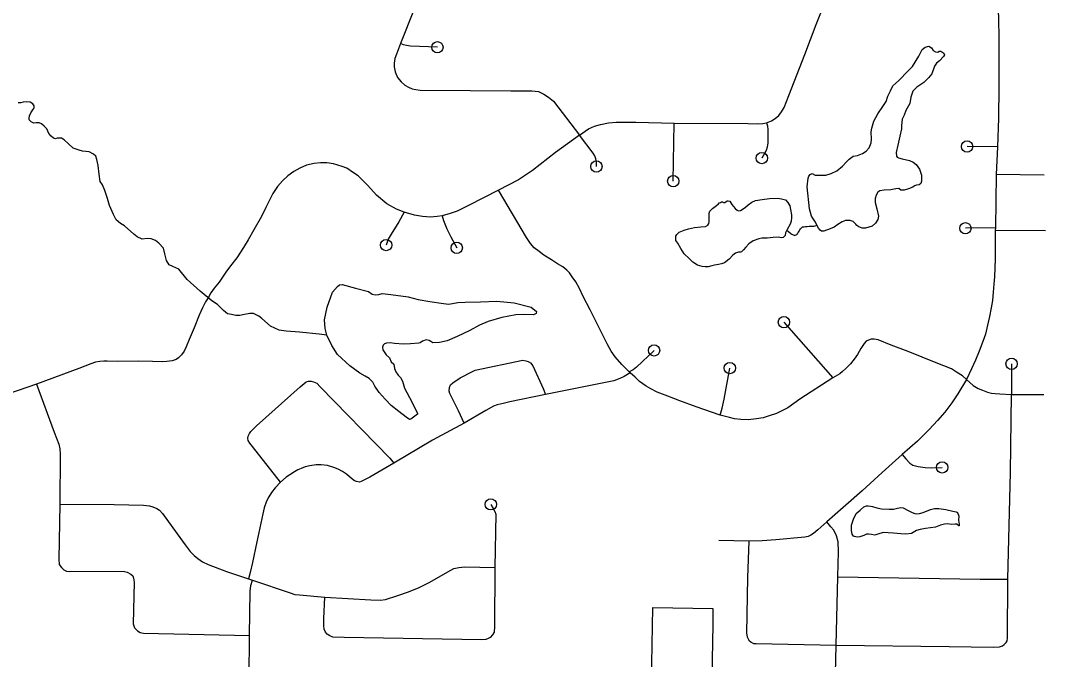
# Model space of a CAD drawing. Extents: x 670147 to 673275, y 705573 to 707613.
# Drawn here: x 671314.4 to 671405, y 706526 to 706582.5 of the extents above; entities that cross this region are included whole.
import ezdxf

# ---------------------------------------------------------------- set-up
doc = ezdxf.new("R2010")
doc.units = 0
for name, color, linetype in [('33', 7, 'Continuous'), ('35', 7, 'Continuous'), ('6', 7, 'Continuous')]:
    doc.layers.add(name, color=color, linetype=linetype)

msp = doc.modelspace()

# ---------------------------------------------------------------- linework, layer by layer
at = {"layer": '33'}
for points in [[(671349.239, 706583.569), (671348.395, 706581.459), (671347.988, 706580.44), (671347.627, 706579.493), (671347.491, 706579.101), (671347.431, 706578.694), (671347.431, 706578.362), (671347.506, 706577.94), (671347.732, 706577.427), (671348.034, 706577.066), (671348.365, 706576.749), (671348.682, 706576.583), (671349.028, 706576.433), (671349.33, 706576.372), (671349.721, 706576.327), (671354.152, 706576.282), (671357.74, 706576.268), (671359.594, 706576.268), (671360.182, 706576.193), (671360.649, 706575.952), (671361.056, 706575.695), (671361.493, 706575.333), (671363.799, 706572.349)], [(671400.771, 706583.678), (671400.814, 706582.282), (671400.847, 706581.229), (671400.847, 706579.703), (671400.836, 706578.089), (671400.847, 706576.574), (671400.804, 706573.845), (671400.728, 706571.309), (671400.61, 706568.875), (671400.536, 706564.161), (671400.522, 706563.908), (671400.503, 706561.404), (671400.449, 706559.814), (671400.406, 706559.186), (671400.342, 706558.487), (671400.267, 706557.724), (671400.148, 706557.08), (671400.009, 706556.317), (671399.848, 706555.565), (671399.644, 706554.77), (671399.407, 706554.111), (671399.107, 706553.273), (671398.784, 706552.467), (671398.408, 706551.694), (671397.979, 706550.748)], [(671363.799, 706572.349), (671364.606, 706572.886), (671365.111, 706573.123), (671365.648, 706573.284), (671366.357, 706573.424), (671367.034, 706573.499), (671367.549, 706573.499), (671368.774, 706573.477), (671372.154, 706573.413), (671378.665, 706573.359), (671379.546, 706573.348), (671379.992, 706573.362), (671380.312, 706573.438), (671380.749, 706573.617), (671381.093, 706573.821), (671381.393, 706574.09), (671381.641, 706574.412), (671381.877, 706574.788), (671382.285, 706575.83), (671383.703, 706579.467), (671384.697, 706582.114), (671385.106, 706583.156)], [(671351.244, 706580.101), (671348.87, 706580.191), (671348.523, 706580.251), (671348.26, 706580.334), (671347.988, 706580.44)], [(671372.077, 706568.281), (671372.154, 706573.413)], [(671380.312, 706573.438), (671380.403, 706573.179), (671380.434, 706572.806), (671380.426, 706571.655), (671380.365, 706571.274), (671380.297, 706570.992), (671380.152, 706570.71), (671379.9, 706570.321)], [(671363.799, 706572.349), (671361.665, 706570.819), (671359.652, 706569.22), (671358.408, 706568.406), (671356.652, 706567.486), (671355.319, 706566.792), (671353.982, 706566.131), (671352.999, 706565.623), (671352.369, 706565.408), (671351.678, 706565.21), (671351.23, 706565.147), (671350.631, 706565.101), (671349.924, 706565.162), (671349.217, 706565.27), (671348.321, 706565.539), (671347.65, 706565.808), (671346.774, 706566.269), (671345.883, 706567.053), (671345.099, 706567.898), (671344.546, 706568.467), (671344.238, 706568.759), (671343.747, 706569.067), (671343.24, 706569.42), (671342.849, 706569.578), (671342.072, 706569.804), (671341.472, 706569.897), (671340.935, 706569.897), (671340.351, 706569.835), (671339.675, 706569.681), (671339.106, 706569.435), (671338.568, 706569.143), (671338.03, 706568.759), (671337.569, 706568.313), (671337.124, 706567.821), (671336.709, 706567.191), (671336.094, 706565.946), (671335.701, 706565.153), (671335.04, 706563.969), (671334.548, 706563.093), (671334.133, 706562.432), (671333.519, 706561.51), (671332.981, 706560.803), (671332.566, 706560.234), (671331.965, 706559.369), (671331.521, 706558.82), (671331.245, 706558.405), (671330.999, 706557.975), (671330.753, 706557.621), (671330.507, 706557.083), (671330.2, 706556.453), (671329.76, 706555.309), (671329.315, 706554.295), (671329.069, 706553.649), (671328.884, 706553.265), (671328.654, 706552.927), (671328.393, 706552.681), (671328.162, 706552.527), (671327.824, 706552.404), (671327.363, 706552.342), (671326.948, 706552.327), (671326.088, 706552.342), (671324.828, 706552.373), (671322.968, 706552.358), (671322.092, 706552.389), (671321.785, 706552.389), (671321.432, 706552.358), (671321.048, 706552.281), (671320.633, 706552.143), (671319.588, 706551.728), (671315.854, 706550.36), (671312.489, 706549.207)], [(671365.288, 706569.571), (671365.299, 706569.689), (671365.31, 706569.968), (671365.245, 706570.248), (671365.159, 706570.505), (671364.998, 706570.763), (671363.799, 706572.349)], [(671400.728, 706571.309), (671398.032, 706571.34)], [(671404.836, 706568.81), (671400.61, 706568.875)], [(671368.183, 706551.43), (671367.528, 706552.073), (671366.958, 706552.771), (671366.583, 706553.255), (671366.228, 706553.91), (671365.09, 706556.21), (671364.73, 706556.924), (671364.117, 706558.095), (671363.785, 706558.794), (671363.484, 706559.385), (671363.162, 706559.836), (671362.914, 706560.191), (671362.678, 706560.405), (671362.324, 706560.717), (671361.851, 706560.986), (671361.314, 706561.33), (671360.637, 706561.749), (671360.229, 706562.071), (671359.8, 706562.393), (671359.477, 706562.759), (671359.112, 706563.296), (671356.652, 706567.486)], [(671348.321, 706565.539), (671347.849, 706564.694), (671347.158, 706563.607), (671346.906, 706563.146), (671346.719, 706562.63)], [(671351.678, 706565.21), (671351.799, 706564.803), (671352.095, 706564.079), (671352.446, 706563.366), (671352.951, 706562.389)], [(671400.536, 706564.161), (671397.886, 706564.121)], [(671404.956, 706563.881), (671400.522, 706563.908)], [(671381.856, 706555.823), (671386.179, 706550.914)], [(671397.979, 706550.748), (671397.611, 706551.075), (671397.107, 706551.419), (671396.645, 706551.698), (671395.313, 706552.236), (671392.821, 706553.235), (671391.328, 706553.794), (671390.17, 706554.256), (671389.815, 706554.32), (671389.568, 706554.309), (671389.321, 706554.245), (671389.128, 706554.148), (671388.935, 706553.933), (671388.645, 706553.504), (671388.359, 706552.977), (671388.058, 706552.558), (671387.725, 706552.139), (671387.328, 706551.731), (671387.038, 706551.462), (671386.791, 706551.258), (671386.179, 706550.914), (671383.246, 706549.012), (671382.194, 706548.271), (671381.184, 706547.755), (671380.557, 706547.539), (671380.013, 706547.368), (671379.433, 706547.282), (671378.709, 706547.207), (671378.058, 706547.239), (671377.485, 706547.282), (671377.034, 706547.401), (671376.572, 706547.529), (671376.217, 706547.615), (671374.116, 706548.357), (671372.662, 706548.883), (671371.609, 706549.281), (671370.664, 706549.646), (671370.084, 706549.947), (671369.676, 706550.173), (671369.096, 706550.581), (671368.709, 706550.957), (671368.709, 706550.957), (671368.263, 706551.347), (671368.183, 706551.43)], [(671370.385, 706553.33), (671368.838, 706551.858), (671368.527, 706551.622), (671368.183, 706551.43)], [(671353.605, 706546.908), (671353.103, 706548), (671352.341, 706549.537), (671352.284, 706549.724), (671352.313, 706550.04), (671352.413, 706550.285), (671352.614, 706550.471), (671353.261, 706550.902), (671354.338, 706551.477), (671354.596, 706551.578), (671358.79, 706552.454), (671359.049, 706552.411), (671359.264, 706552.339), (671359.466, 706552.224), (671359.667, 706551.98), (671360.6, 706549.969), (671360.801, 706549.437)], [(671376.217, 706547.615), (671376.389, 706548.216), (671376.572, 706549.011), (671377.077, 706551.772)], [(671401.964, 706552.146), (671401.964, 706549.438)], [(671368.263, 706551.347), (671367.746, 706551.031), (671367.373, 706550.844), (671366.841, 706550.643), (671360.801, 706549.437), (671357.634, 706548.775), (671357.053, 706548.647), (671356.535, 706548.532), (671356.191, 706548.402), (671355.516, 706548.029), (671353.605, 706546.908), (671350.819, 706545.399), (671347.386, 706543.373), (671345.266, 706542.131), (671344.519, 706541.757), (671344.355, 706541.706), (671344.111, 706541.75), (671343.93, 706541.815), (671343.672, 706542.001), (671343.226, 706542.404), (671342.853, 706542.634), (671342.494, 706542.835), (671342.092, 706542.993), (671341.537, 706543.151), (671340.991, 706543.237), (671340.546, 706543.223), (671339.986, 706543.136), (671339.555, 706543.036), (671339.225, 706542.907), (671338.923, 706542.777), (671338.622, 706542.605), (671338.205, 706542.346), (671337.903, 706542.131), (671337.389, 706541.706), (671336.912, 706541.182), (671336.596, 706540.766), (671336.352, 706540.406), (671336.165, 706540.019), (671335.95, 706539.429), (671335.835, 706538.883), (671335.292, 706536.408), (671334.919, 706534.583), (671334.703, 706533.721), (671334.549, 706533.158)], [(671397.979, 706550.748), (671397.223, 706549.489), (671396.676, 706548.709), (671396.061, 706547.862), (671395.431, 706547.131), (671394.684, 706546.334), (671393.638, 706545.322), (671392.31, 706544.126), (671390.518, 706542.532), (671388.775, 706540.938), (671385.634, 706538.193)], [(671397.979, 706550.748), (671398.559, 706550.244), (671399.021, 706549.954), (671399.386, 706549.804), (671399.848, 706549.643), (671400.191, 706549.567), (671400.503, 706549.514), (671400.911, 706549.492), (671401.964, 706549.438), (671404.821, 706549.428)], [(671315.854, 706550.36), (671317.406, 706546.102), (671317.805, 706545.041), (671317.897, 706544.632), (671317.928, 706544.171), (671317.913, 706539.744), (671317.805, 706534.884), (671317.851, 706534.422), (671318.036, 706534.161), (671318.266, 706533.946), (671318.497, 706533.838), (671318.758, 706533.792), (671323.491, 706533.823), (671323.86, 706533.746), (671324.167, 706533.562), (671324.336, 706533.408), (671324.413, 706533.208), (671324.459, 706532.855), (671324.382, 706529.181), (671324.49, 706528.812), (671324.766, 706528.551), (671324.997, 706528.412), (671325.298, 706528.352), (671334.651, 706528.136)], [(671337.389, 706541.706), (671334.904, 706544.839), (671334.689, 706545.14), (671334.531, 706545.37), (671334.502, 706545.557), (671334.545, 706545.758), (671334.646, 706545.988), (671334.761, 706546.161), (671335.278, 706546.663), (671339.127, 706550.126), (671339.659, 706550.557), (671339.874, 706550.615), (671340.089, 706550.615), (671340.305, 706550.557), (671340.592, 706550.442), (671340.894, 706550.112), (671347.041, 706543.804), (671347.386, 706543.373)], [(671378.759, 706536.466), (671378.649, 706533.27), (671378.549, 706528.359), (671378.616, 706528.016), (671378.759, 706527.739), (671378.969, 706527.562), (671379.179, 706527.452), (671379.411, 706527.441), (671386.464, 706527.298), (671396.448, 706527.175), (671400.343, 706527.12), (671400.896, 706527.142), (671401.161, 706527.231), (671401.316, 706527.363), (671401.471, 706527.518), (671401.57, 706527.684), (671401.603, 706527.916), (671401.639, 706533.136), (671401.869, 706542.565), (671401.964, 706549.438)], [(671392.31, 706544.126), (671392.613, 706543.747), (671392.978, 706543.365), (671393.243, 706543.199), (671393.708, 706543.066), (671394.339, 706542.999), (671394.903, 706542.966), (671395.832, 706542.999)], [(671317.913, 706539.744), (671322.712, 706539.707), (671325.285, 706539.663), (671325.815, 706539.608), (671326.125, 706539.519), (671326.468, 706539.364), (671326.711, 706539.209), (671326.965, 706538.933), (671328.258, 706537.142), (671328.96, 706536.163), (671329.425, 706535.566), (671329.778, 706535.201), (671330.099, 706534.936), (671330.508, 706534.648), (671330.994, 706534.416), (671332.63, 706533.808), (671334.549, 706533.158), (671334.914, 706533.036), (671338.23, 706531.908), (671338.661, 706531.775), (671339.081, 706531.742), (671341.304, 706531.538), (671345.373, 706531.307), (671346.213, 706531.262), (671346.655, 706531.318), (671347.75, 706531.694), (671348.689, 706532.003), (671349.651, 706532.379), (671350.568, 706532.855), (671352.171, 706533.784), (671352.713, 706534.06), (671353.144, 706534.148), (671353.675, 706534.204), (671356.316, 706534.148)], [(671355.963, 706539.733), (671356.184, 706539.368), (671356.328, 706539.091), (671356.416, 706538.859), (671356.316, 706534.148), (671356.305, 706528.95), (671356.261, 706528.453), (671356.117, 706528.198), (671355.907, 706527.966), (671355.731, 706527.878), (671355.521, 706527.8), (671355.134, 706527.778), (671343.017, 706527.977), (671342.023, 706528.01), (671341.757, 706528.11), (671341.503, 706528.276), (671341.359, 706528.442), (671341.249, 706528.718), (671341.205, 706528.994), (671341.205, 706529.658), (671341.304, 706531.538)], [(671385.634, 706538.193), (671384.839, 706537.493), (671384.452, 706537.172), (671384.22, 706536.996), (671383.999, 706536.885), (671383.711, 706536.83), (671381.147, 706536.609), (671379.942, 706536.52), (671378.759, 706536.466), (671376.106, 706536.553)], [(671386.382, 706523.557), (671386.464, 706527.298), (671386.625, 706533.324), (671386.663, 706535.569), (671386.63, 706536.41), (671386.508, 706536.962), (671386.265, 706537.449), (671385.988, 706537.747), (671385.634, 706538.193)], [(671334.631, 706524.394), (671334.651, 706528.136), (671334.715, 706532.056), (671334.759, 706532.564), (671334.914, 706533.036)], [(671386.625, 706533.324), (671399.196, 706533.136), (671401.639, 706533.136)]]:
    msp.add_lwpolyline(points, dxfattribs=at)
for centre in [(671351.244, 706580.101), (671398.032, 706571.34), (671379.9, 706570.321), (671365.288, 706569.571), (671372.077, 706568.281), (671397.886, 706564.121), (671346.719, 706562.63), (671352.951, 706562.389), (671381.856, 706555.823), (671370.385, 706553.33), (671401.964, 706552.146), (671377.077, 706551.772), (671395.832, 706542.999), (671355.963, 706539.733)]:
    msp.add_circle(centre, 0.5, dxfattribs=at)
at = {"layer": '35'}
for points in [[(671385.568, 706568.822), (671386.031, 706568.963), (671386.514, 706569.184), (671387.016, 706569.607), (671387.338, 706569.969), (671387.62, 706570.23), (671387.982, 706570.472), (671388.364, 706570.552), (671388.806, 706570.713), (671389.128, 706570.935), (671389.39, 706571.236), (671389.571, 706571.659), (671389.591, 706571.981), (671389.571, 706572.625), (671389.611, 706572.947), (671389.792, 706573.57), (671390.134, 706574.234), (671390.576, 706574.878), (671390.878, 706575.321), (671391.039, 706575.783), (671391.26, 706576.266), (671391.481, 706576.709), (671392.004, 706577.172), (671392.829, 706578.037), (671393.211, 706578.399), (671393.774, 706579.323), (671394.076, 706579.907), (671394.337, 706580.128), (671394.639, 706580.209), (671394.88, 706580.048), (671395.041, 706579.826), (671395.242, 706579.706), (671395.444, 706579.686), (671395.564, 706579.766), (671395.725, 706579.766), (671395.987, 706579.585), (671396.027, 706579.444), (671395.946, 706579.283), (671395.605, 706578.921), (671395.343, 706578.7), (671395.142, 706578.438), (671394.921, 706577.754), (671394.619, 706577.392), (671394.197, 706576.99), (671393.593, 706576.587), (671393.251, 706576.225), (671393.05, 706575.702), (671392.97, 706575.139), (671392.628, 706574.515), (671392.467, 706574.112), (671392.286, 706573.75), (671392.226, 706573.207), (671392.225, 706573.202), (671392.226, 706572.886)], [(671319.914, 706570.927), (671319.622, 706571.023), (671319.074, 706571.198), (671318.668, 706571.583), (671318.273, 706571.934), (671318.053, 706572.087), (671317.9, 706572.087), (671317.658, 706572.066), (671317.527, 706572.022), (671317.34, 706572.087), (671317.121, 706572.241), (671316.934, 706572.483), (671316.748, 706572.9), (671316.506, 706573.13), (671316.287, 706573.328), (671316.089, 706573.416), (671315.815, 706573.416), (671315.596, 706573.405), (671315.354, 706573.514), (671315.179, 706573.69), (671315.179, 706573.833), (671315.211, 706574.052), (671315.332, 706574.316), (671315.519, 706574.579), (671315.606, 706574.689), (671315.606, 706574.689), (671315.628, 706574.755), (671315.628, 706574.919), (671315.519, 706575.095), (671315.288, 706575.249), (671314.981, 706575.292), (671314.663, 706575.249), (671314.454, 706575.194), (671314.224, 706575.183)], [(671392.226, 706572.886), (671392.105, 706572.242), (671391.904, 706571.458), (671391.763, 706570.814), (671391.783, 706570.492), (671391.864, 706570.391), (671391.964, 706570.351), (671392.306, 706570.251), (671392.93, 706570.11), (671393.271, 706569.949), (671393.533, 706569.748), (671393.814, 706569.325), (671394.016, 706568.802), (671393.995, 706568.279), (671393.955, 706568.058), (671393.794, 706567.957), (671393.553, 706567.937), (671393.392, 706567.856), (671393.251, 706567.756), (671392.869, 706567.595), (671392.467, 706567.474), (671392.185, 706567.494), (671392.004, 706567.635), (671391.743, 706567.615), (671391.3, 706567.514), (671390.717, 706567.494), (671390.335, 706567.434), (671390.134, 706567.293), (671389.993, 706567.031), (671389.913, 706566.75), (671389.913, 706566.388), (671390.053, 706565.824), (671390.214, 706565.18), (671390.134, 706564.879), (671389.953, 706564.557), (671389.651, 706564.295), (671389.048, 706564.134), (671388.766, 706564.134), (671388.464, 706564.255), (671388.304, 706564.356), (671388.203, 706564.476), (671387.982, 706564.718), (671387.7, 706564.798), (671387.278, 706564.798), (671386.996, 706564.698), (671386.614, 706564.456), (671386.292, 706564.215), (671385.93, 706564.054), (671385.367, 706563.873), (671385.166, 706563.853), (671385.045, 706563.944), (671384.899, 706564.118), (671384.759, 706564.39), (671384.643, 706564.657), (671384.301, 706565.201), (671384.12, 706565.824), (671383.899, 706567.776), (671383.999, 706568.54), (671384.06, 706568.721), (671384.18, 706568.862), (671384.341, 706568.943), (671384.623, 706568.802), (671385.025, 706568.822), (671385.568, 706568.822)], [(671341.482, 706554.675), (671340.794, 706554.776), (671339.082, 706554.952), (671337.897, 706555.04), (671337.261, 706555.127), (671336.493, 706555.479), (671335.747, 706556.137), (671335.462, 706556.357), (671335.001, 706556.576), (671334.694, 706556.576), (671334.211, 706556.488), (671333.794, 706556.423), (671333.443, 706556.401), (671333.048, 706556.488), (671332.719, 706556.554), (671332.346, 706556.84), (671331.819, 706557.388), (671331.336, 706557.718), (671330.305, 706558.552), (671329.142, 706559.605), (671328.396, 706560.505), (671327.891, 706560.747), (671327.562, 706560.901), (671327.32, 706561.274), (671327.167, 706561.866), (671327.057, 706562.371), (671326.64, 706562.788), (671326.355, 706563.03), (671325.96, 706563.184), (671325.609, 706563.206), (671325.181, 706563.162), (671324.742, 706563.359), (671324.435, 706563.601), (671323.623, 706564.325), (671323.25, 706564.545), (671322.866, 706564.852), (671322.635, 706565.335), (671322.284, 706566.114), (671322.109, 706566.751), (671321.878, 706567.453), (671321.67, 706567.958), (671321.461, 706568.254), (671321.373, 706568.907), (671321.275, 706569.676), (671321.176, 706570.181), (671321.077, 706570.477), (671320.88, 706570.664), (671320.496, 706570.861), (671320.21, 706570.905), (671319.914, 706570.927)], [(671377.343, 706561.732), (671377.011, 706561.38), (671376.619, 706561.068), (671376.327, 706560.978), (671376.076, 706560.927), (671375.734, 706560.867), (671375.493, 706560.807), (671375.171, 706560.706), (671374.909, 706560.706), (671374.638, 706560.736), (671374.217, 706560.847), (671373.794, 706561.128), (671373.493, 706561.45), (671373.05, 706561.873), (671372.758, 706562.316), (671372.477, 706562.798), (671372.306, 706563.04), (671372.306, 706563.421), (671372.386, 706563.562), (671372.597, 706563.763), (671373.04, 706563.944), (671373.432, 706564.065), (671373.955, 706564.186), (671374.528, 706564.236), (671374.921, 706564.276), (671375.122, 706564.387), (671375.212, 706564.528), (671375.252, 706564.699), (671375.252, 706565.121), (671375.252, 706565.463), (671375.323, 706565.624), (671375.544, 706565.856), (671375.885, 706566.138)], [(671375.885, 706566.138), (671376.066, 706566.279), (671376.136, 706566.36), (671376.247, 706566.38), (671376.348, 706566.45), (671376.419, 706566.439), (671376.448, 706566.42), (671376.529, 706566.4), (671376.62, 706566.404), (671376.76, 706566.47), (671376.85, 706566.551), (671376.931, 706566.551), (671377.062, 706566.51), (671377.263, 706566.229), (671377.534, 706565.857), (671377.735, 706565.706), (671377.856, 706565.665), (671378.027, 706565.686), (671378.178, 706565.786), (671378.449, 706565.977), (671378.681, 706566.199), (671379.033, 706566.43), (671379.354, 706566.561), (671379.928, 706566.671), (671380.581, 706566.752), (671381.295, 706566.782), (671381.627, 706566.732), (671381.979, 706566.621), (671382.21, 706566.4), (671382.381, 706566.098), (671382.442, 706565.766), (671382.512, 706565.313), (671382.532, 706565.032), (671382.482, 706564.75), (671382.401, 706564.488), (671382.13, 706564.006), (671382.103, 706563.944), (671381.999, 706563.724), (671381.969, 706563.472), (671381.889, 706563.382), (671381.778, 706563.301), (671381.647, 706563.261), (671381.356, 706563.322), (671380.893, 706563.301), (671380.652, 706563.261), (671380.37, 706563.251), (671379.897, 706563.231), (671379.646, 706563.191), (671379.143, 706563.02), (671378.741, 706562.748), (671378.49, 706562.456), (671378.278, 706562.215), (671378.107, 706562.044), (671378.007, 706562.014), (671377.836, 706562.004), (671377.584, 706561.923), (671377.343, 706561.732)], [(671382.103, 706563.944), (671382.248, 706563.837), (671382.471, 706563.643), (671382.563, 706563.59), (671382.684, 706563.532), (671382.757, 706563.507), (671382.801, 706563.488), (671382.859, 706563.498), (671382.927, 706563.532), (671382.995, 706563.58), (671383.048, 706563.638), (671383.096, 706563.701), (671383.15, 706563.774), (671383.198, 706563.871), (671383.266, 706563.982), (671383.329, 706564.079), (671383.411, 706564.162), (671383.508, 706564.235), (671383.639, 706564.254), (671383.77, 706564.273), (671383.896, 706564.268), (671384.07, 706564.293), (671384.298, 706564.298), (671384.507, 706564.317), (671384.623, 706564.336), (671384.759, 706564.39)], [(671341.519, 706557.139), (671341.993, 706558.472), (671342.413, 706558.964), (671342.614, 706559.129), (671342.833, 706559.147), (671344, 706558.837), (671345.15, 706558.545), (671345.478, 706558.307), (671345.752, 706558.234), (671346.08, 706558.271), (671346.372, 706558.344), (671347.139, 706558.253), (671348.653, 706558.052), (671349.547, 706557.833), (671350.587, 706557.65), (671351.791, 706557.468), (671352.247, 706557.413), (671353.05, 706557.559), (671353.707, 706557.595), (671355.052, 706557.614), (671356.493, 706557.687), (671358.026, 706557.522), (671359.54, 706557.157), (671360.014, 706556.774), (671359.978, 706556.592), (671359.722, 706556.464), (671358.974, 706556.5), (671358.172, 706556.464), (671356.949, 706556.245), (671355.727, 706555.88), (671354.96, 706555.57), (671354.121, 706555.095), (671353.008, 706554.566), (671352.114, 706554.182), (671351.421, 706554.018), (671350.837, 706554), (671350.654, 706554.109), (671350.508, 706554.201), (671350.253, 706554.255), (671349.925, 706554.146), (671349.724, 706554), (671349.602, 706553.963)], [(671349.602, 706553.963), (671348.872, 706553.909), (671348.251, 706553.89), (671347.449, 706553.927), (671347.066, 706554), (671346.755, 706553.982), (671346.573, 706553.909), (671346.445, 706553.781), (671346.409, 706553.617), (671346.427, 706553.379), (671346.719, 706552.941), (671347.029, 706552.668), (671347.157, 706552.321), (671347.394, 706552.12), (671347.449, 706551.719), (671347.576, 706551.445), (671347.777, 706551.134), (671347.978, 706550.934), (671348.179, 706550.623), (671348.343, 706550.003), (671349, 706548.798), (671349.492, 706547.758), (671349.492, 706547.685), (671348.908, 706547.247), (671348.781, 706547.229), (671348.489, 706547.429), (671347.832, 706547.922), (671347.175, 706548.451), (671346.628, 706549.017), (671346.099, 706549.601), (671345.734, 706550.185), (671345.551, 706550.532), (671345.223, 706550.842), (671344.876, 706551.043), (671344.383, 706551.317), (671343.526, 706551.974), (671342.413, 706552.978), (671341.92, 706553.763), (671341.482, 706554.675), (671341.336, 706555.278), (671341.264, 706556.026), (671341.391, 706556.592), (671341.519, 706557.139)], [(671392.628, 706537.104), (671392.17, 706537.136), (671391.533, 706537.196), (671391.056, 706537.206), (671390.691, 706537.234), (671390.541, 706537.215), (671390.232, 706537.121), (671389.98, 706537.047), (671389.849, 706537.018), (671389.587, 706537.065), (671389.324, 706537.103), (671389.147, 706537.084), (671388.913, 706536.981), (671388.548, 706536.869), (671388.323, 706536.841), (671388.08, 706536.887), (671387.995, 706536.925), (671387.874, 706537.093), (671387.836, 706537.412), (671387.836, 706537.889), (671387.995, 706538.414), (671388.248, 706538.929), (671388.585, 706539.209), (671388.903, 706539.518), (671389.147, 706539.612), (671389.287, 706539.612), (671389.493, 706539.584), (671389.68, 706539.528), (671390.073, 706539.415), (671390.466, 706539.35), (671391.159, 706539.294), (671391.533, 706539.312), (671391.88, 706539.387), (671392.189, 706539.444), (671392.385, 706539.415), (671392.769, 706539.228)], [(671392.769, 706539.228), (671393.171, 706539.003), (671393.424, 706538.929), (671393.602, 706538.891), (671393.827, 706538.919), (671394.145, 706539.022), (671394.81, 706539.275), (671395.156, 706539.359), (671395.549, 706539.369), (671396.147, 706539.284), (671396.765, 706539.125), (671397.074, 706539.078), (671397.195, 706539.013), (671397.308, 706538.676), (671397.27, 706538.348), (671397.317, 706537.983), (671397.336, 706537.899), (671397.345, 706537.842), (671397.298, 706537.833), (671397.111, 706537.973), (671396.98, 706537.992), (671396.662, 706537.964), (671396.306, 706538.011), (671396.035, 706537.983), (671395.679, 706537.908), (671395.249, 706537.721), (671394.359, 706537.608), (671393.882, 706537.524), (671393.554, 706537.412), (671393.423, 706537.338), (671393.114, 706537.169), (671392.628, 706537.104)]]:
    msp.add_lwpolyline(points, dxfattribs=at)
at = {"layer": '6'}
msp.add_lwpolyline([(671370.163, 706524.013), (671370.281, 706530.614), (671375.587, 706530.528), (671375.586, 706530.447), (671375.561, 706529.065), (671375.536, 706527.629), (671375.477, 706524.303), (671375.474, 706524.118)], dxfattribs=at)

doc.saveas('drawing.dxf')
